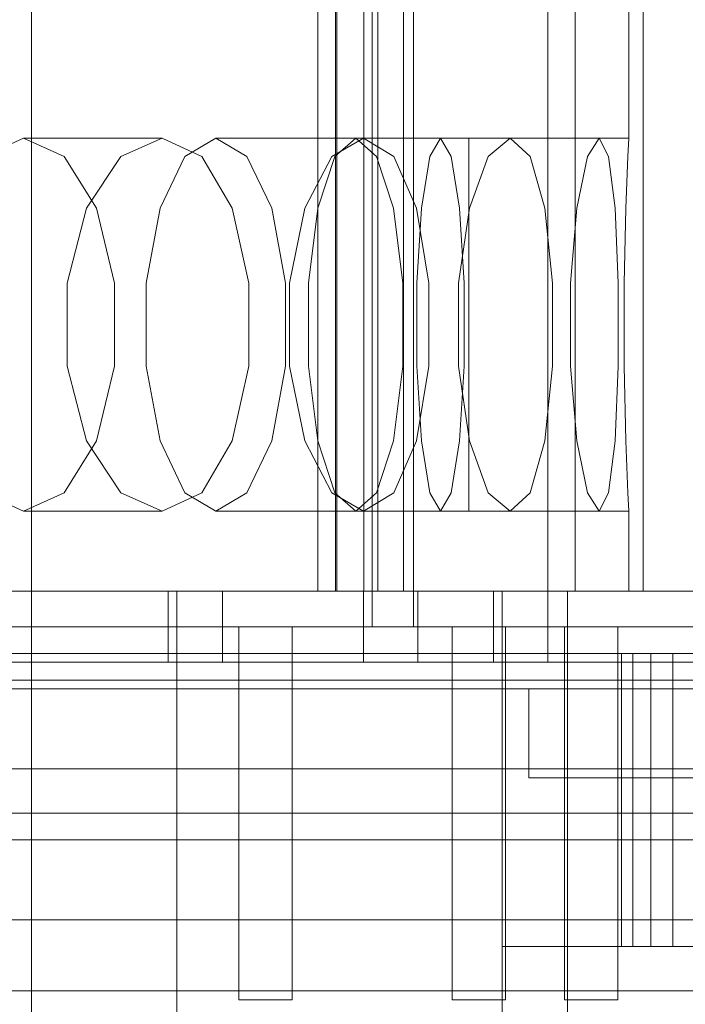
# Model space of a CAD drawing. Header units: millimetres. Extents: x -2233 to 61924, y -68080 to 6847.
# Tile 602 of 656: x 24774 to 24849, y -18206 to -18096. Entities that reach past the tile are written whole.
import ezdxf

# ---------------------------------------------------------------- set-up
doc = ezdxf.new("R2010")
doc.units = ezdxf.units.MM
for name, color, linetype, lineweight in [('superior_briquetadora', 7, 'Continuous', 0), ('superior_C02-briq', 7, 'Continuous', 0), ('superior_C05', 7, 'Continuous', 0)]:
    doc.layers.add(name, color=color, linetype=linetype, lineweight=lineweight)

msp = doc.modelspace()

# ---------------------------------------------------------------- linework, layer by layer
at = {"layer": 'superior_briquetadora'}
for p, q in [((24807.294, -18160), (24807.294, -17800)), ((24809.276, -18160), (24809.276, -17800)), ((24809.426, -18160), (24809.426, -17800)), ((24812.49, -17800), (24812.49, -18160)), ((24813.423, -17800), (24813.423, -18160)), ((24814.067, -18160), (24814.067, -17800)), ((24816.936, -17800), (24816.936, -18160)), ((24818.067, -17800), (24818.067, -18160)), ((24833.215, -18160), (24833.215, -17800)), ((24836.279, -18160), (24836.279, -17800)), ((24843.939, -18160), (24843.939, -17800)), ((24842.317, -18091), (24842.317, -18109)), ((24769.622, -18111.08), (24774.177, -18109)), ((24774.177, -18109), (24789.766, -18109)), ((24778.733, -18111.08), (24774.177, -18109)), ((24789.766, -18109), (24785.118, -18111.08)), ((24789.766, -18109), (24794.231, -18111.08)), ((24792.343, -18111.08), (24795.829, -18109)), ((24795.829, -18109), (24812.459, -18109)), ((24799.316, -18111.08), (24795.829, -18109)), ((24812.459, -18109), (24808.874, -18111.08)), ((24809.207, -18111.08), (24811.565, -18109)), ((24811.565, -18109), (24828.952, -18109)), ((24813.923, -18111.08), (24811.565, -18109)), ((24812.459, -18109), (24815.849, -18111.08)), ((24819.926, -18111.08), (24821.116, -18109)), ((24821.116, -18109), (24838.962, -18109)), ((24822.305, -18111.08), (24821.116, -18109)), ((24824.317, -18109), (24842.317, -18109)), ((24824.317, -18111.08), (24824.317, -18109)), ((24828.952, -18109), (24826.491, -18111.08)), ((24828.952, -18109), (24831.208, -18111.08)), ((24838.962, -18109), (24837.667, -18111.08)), ((24838.962, -18109), (24840.046, -18111.08)), ((24842.317, -18109), (24842.212, -18111.08)), ((24782.387, -18116.907), (24778.733, -18111.08)), ((24785.118, -18111.08), (24781.259, -18116.906)), ((24789.546, -18116.907), (24792.343, -18111.08)), ((24794.231, -18111.08), (24797.677, -18116.906)), ((24802.112, -18116.907), (24799.316, -18111.08)), ((24808.874, -18111.08), (24805.859, -18116.906)), ((24807.316, -18116.907), (24809.207, -18111.08)), ((24815.815, -18116.907), (24813.923, -18111.08)), ((24815.849, -18111.08), (24818.425, -18116.906)), ((24818.973, -18116.907), (24819.926, -18111.08)), ((24823.259, -18116.907), (24822.305, -18111.08)), ((24824.317, -18116.907), (24824.317, -18111.08)), ((24826.491, -18111.08), (24824.37, -18116.906)), ((24831.208, -18111.08), (24832.869, -18116.906)), ((24837.667, -18111.08), (24836.478, -18116.906)), ((24840.046, -18111.08), (24840.764, -18116.906)), ((24842.212, -18111.08), (24841.974, -18116.906)), ((24781.259, -18116.906), (24779.066, -18125.326)), ((24784.414, -18125.327), (24782.387, -18116.907)), ((24787.995, -18125.327), (24789.546, -18116.907)), ((24797.677, -18116.906), (24799.54, -18125.326)), ((24803.664, -18125.327), (24802.112, -18116.907)), ((24805.859, -18116.906), (24804.13, -18125.326)), ((24806.266, -18125.327), (24807.316, -18116.907)), ((24816.864, -18125.327), (24815.815, -18116.907)), ((24818.425, -18116.906), (24819.8, -18125.326)), ((24818.443, -18125.327), (24818.973, -18116.907)), ((24824.37, -18116.906), (24823.137, -18125.326)), ((24823.788, -18125.327), (24823.259, -18116.907)), ((24824.317, -18125.327), (24824.317, -18116.907)), ((24832.869, -18116.906), (24833.734, -18125.326)), ((24836.478, -18116.906), (24835.759, -18125.326)), ((24840.764, -18116.906), (24841.104, -18125.326)), ((24841.974, -18116.906), (24841.783, -18125.326)), ((24779.066, -18125.326), (24779.066, -18134.674)), ((24784.414, -18134.673), (24784.414, -18125.327)), ((24787.995, -18134.673), (24787.995, -18125.327)), ((24799.54, -18125.326), (24799.54, -18134.674)), ((24803.664, -18134.673), (24803.664, -18125.327)), ((24804.13, -18125.326), (24804.13, -18134.674)), ((24806.266, -18134.673), (24806.266, -18125.327)), ((24816.864, -18134.673), (24816.864, -18125.327)), ((24818.443, -18134.673), (24818.443, -18125.327)), ((24819.8, -18125.326), (24819.8, -18134.674)), ((24823.137, -18125.326), (24823.137, -18134.674)), ((24823.788, -18134.673), (24823.788, -18125.327)), ((24824.317, -18134.673), (24824.317, -18125.327)), ((24833.734, -18125.326), (24833.734, -18134.674)), ((24835.759, -18125.326), (24835.759, -18134.674)), ((24841.104, -18125.326), (24841.104, -18134.674)), ((24841.783, -18125.326), (24841.783, -18134.674)), ((24779.066, -18134.674), (24781.259, -18143.094)), ((24782.387, -18143.093), (24784.414, -18134.673)), ((24789.546, -18143.093), (24787.995, -18134.673)), ((24799.54, -18134.674), (24797.677, -18143.094)), ((24802.112, -18143.093), (24803.664, -18134.673)), ((24804.13, -18134.674), (24805.859, -18143.094)), ((24807.316, -18143.093), (24806.266, -18134.673)), ((24815.815, -18143.093), (24816.864, -18134.673)), ((24819.8, -18134.674), (24818.425, -18143.094)), ((24818.973, -18143.093), (24818.443, -18134.673)), ((24823.137, -18134.674), (24824.37, -18143.094)), ((24823.259, -18143.093), (24823.788, -18134.673)), ((24824.317, -18143.093), (24824.317, -18134.673)), ((24833.734, -18134.674), (24832.869, -18143.094)), ((24835.759, -18134.674), (24836.478, -18143.094)), ((24841.104, -18134.674), (24840.764, -18143.094)), ((24841.783, -18134.674), (24841.974, -18143.094)), ((24778.733, -18148.92), (24782.387, -18143.093)), ((24781.259, -18143.094), (24785.118, -18148.92)), ((24792.343, -18148.92), (24789.546, -18143.093)), ((24797.677, -18143.094), (24794.23, -18148.92)), ((24799.316, -18148.92), (24802.112, -18143.093)), ((24805.859, -18143.094), (24808.874, -18148.92)), ((24809.207, -18148.92), (24807.316, -18143.093)), ((24813.923, -18148.92), (24815.815, -18143.093)), ((24818.425, -18143.094), (24815.849, -18148.92)), ((24819.926, -18148.92), (24818.973, -18143.093)), ((24822.305, -18148.92), (24823.259, -18143.093)), ((24824.317, -18148.92), (24824.317, -18143.093)), ((24824.37, -18143.094), (24826.491, -18148.92)), ((24832.869, -18143.094), (24831.208, -18148.92)), ((24836.478, -18143.094), (24837.667, -18148.92)), ((24840.764, -18143.094), (24840.046, -18148.92)), ((24841.974, -18143.094), (24842.212, -18148.92)), ((24774.177, -18151), (24769.622, -18148.92)), ((24774.177, -18151), (24778.733, -18148.92)), ((24785.118, -18148.92), (24789.766, -18151)), ((24794.23, -18148.92), (24789.766, -18151)), ((24795.829, -18151), (24792.343, -18148.92)), ((24795.829, -18151), (24799.316, -18148.92)), ((24808.874, -18148.92), (24812.459, -18151)), ((24811.565, -18151), (24809.207, -18148.92)), ((24811.565, -18151), (24813.923, -18148.92)), ((24815.849, -18148.92), (24812.459, -18151)), ((24821.116, -18151), (24819.926, -18148.92)), ((24821.116, -18151), (24822.305, -18148.92)), ((24824.317, -18151), (24824.317, -18148.92)), ((24826.491, -18148.92), (24828.952, -18151)), ((24831.208, -18148.92), (24828.952, -18151)), ((24837.667, -18148.92), (24838.962, -18151)), ((24840.046, -18148.92), (24838.962, -18151)), ((24842.212, -18148.92), (24842.317, -18151)), ((24774.177, -18151), (24789.766, -18151)), ((24795.829, -18151), (24812.459, -18151)), ((24811.565, -18151), (24828.952, -18151)), ((24821.116, -18151), (24838.962, -18151)), ((24824.317, -18151), (24842.317, -18151)), ((24842.317, -18151), (24842.317, -18160)), ((24731.067, -18160), (24814.067, -18160)), ((24965.067, -18160), (24735.067, -18160)), ((24818.067, -18160), (24735.067, -18160)), ((24770.067, -18160), (24930.067, -18160)), ((24772.012, -18160), (24782.948, -18160)), ((24782.948, -18160), (24793.03, -18160)), ((24812.428, -18160), (24790.441, -18160)), ((24790.441, -18160), (24796.57, -18160)), ((24790.441, -18168), (24790.441, -18160)), ((24791.423, -18210), (24791.423, -18160)), ((24791.423, -18160), (24835.423, -18160)), ((24791.423, -18164), (24791.423, -18160)), ((24793.03, -18160), (24802.231, -18160)), ((24796.57, -18160), (24833.215, -18160)), ((24813.423, -18160), (24796.57, -18160)), ((24796.57, -18160), (24796.57, -18164)), ((24796.57, -18160), (24818.557, -18160)), ((24796.57, -18160), (24796.57, -18168)), ((24802.231, -18160), (24810.529, -18160)), ((24843.939, -18160), (24807.294, -18160)), ((24813.423, -18160), (24807.294, -18160)), ((24836.279, -18160), (24809.276, -18160)), ((24816.936, -18160), (24809.276, -18160)), ((24833.215, -18160), (24809.426, -18160)), ((24812.49, -18160), (24809.426, -18160)), ((24810.529, -18160), (24817.901, -18160)), ((24818.557, -18160), (24812.428, -18160)), ((24812.428, -18168), (24812.428, -18160)), ((24812.49, -18160), (24836.279, -18160)), ((24813.423, -18160), (24850.067, -18160)), ((24813.423, -18164), (24813.423, -18160)), ((24814.067, -18160), (24818.067, -18160)), ((24816.936, -18160), (24843.939, -18160)), ((24817.901, -18160), (24824.329, -18160)), ((24882.067, -18160), (24818.067, -18160)), ((24818.067, -18164), (24818.067, -18160)), ((24818.557, -18168), (24818.557, -18160)), ((24824.329, -18160), (24829.796, -18160)), ((24992.28, -18160), (24827.086, -18160)), ((24827.086, -18160), (24833.215, -18160)), ((24827.086, -18168), (24827.086, -18160)), ((24828.067, -18210), (24828.067, -18160)), ((24828.067, -18160), (24872.067, -18160)), ((24828.067, -18164), (24828.067, -18160)), ((24829.796, -18160), (24834.288, -18160)), ((25003.55, -18160), (24833.215, -18160)), ((24836.279, -18160), (24833.215, -18160)), ((24850.067, -18160), (24833.215, -18160)), ((24833.215, -18160), (24833.215, -18164)), ((24833.215, -18160), (24998.408, -18160)), ((24833.215, -18160), (24833.215, -18168)), ((24834.288, -18160), (24837.794, -18160)), ((24835.423, -18160), (24835.423, -18210)), ((24835.423, -18160), (24835.423, -18164)), ((25011.114, -18160), (24836.279, -18160)), ((24843.939, -18160), (24836.279, -18160)), ((24836.279, -18160), (25006.614, -18160)), ((24837.794, -18160), (24840.305, -18160)), ((24840.305, -18160), (24841.814, -18160)), ((24841.814, -18160), (24842.317, -18160)), ((25028.416, -18160), (24843.939, -18160)), ((24850.067, -18160), (24843.939, -18160)), ((24843.939, -18160), (25018.774, -18160)), ((24735.067, -18164), (24965.067, -18164)), ((24735.067, -18164), (24818.067, -18164)), ((24760.067, -18164), (24940.067, -18164)), ((24930.067, -18164), (24770.067, -18164)), ((24835.423, -18164), (24791.423, -18164)), ((24833.215, -18164), (24796.57, -18164)), ((24796.57, -18164), (24813.423, -18164)), ((24798.423, -18206), (24798.423, -18164)), ((24798.423, -18164), (24804.423, -18164)), ((24804.423, -18164), (24804.423, -18206)), ((24813.423, -18164), (24850.067, -18164)), ((24818.067, -18164), (24882.067, -18164)), ((24822.423, -18206), (24822.423, -18164)), ((24822.423, -18164), (24828.423, -18164)), ((24872.067, -18164), (24828.067, -18164)), ((24828.423, -18164), (24828.423, -18206)), ((25003.55, -18164), (24833.215, -18164)), ((24833.215, -18164), (24850.067, -18164)), ((24835.067, -18206), (24835.067, -18164)), ((24835.067, -18164), (24841.067, -18164)), ((24841.067, -18164), (24841.067, -18206)), ((24650.067, -18167), (25050.067, -18167)), ((24653.067, -18167), (25047.067, -18167)), ((24841.508, -18167), (24841.067, -18167)), ((24841.067, -18200), (24841.067, -18167)), ((24842.786, -18167), (24841.508, -18167)), ((24841.508, -18200), (24841.508, -18167)), ((24844.777, -18167), (24842.786, -18167)), ((24842.786, -18200), (24842.786, -18167)), ((24847.286, -18167), (24844.777, -18167)), ((24844.777, -18200), (24844.777, -18167)), ((24850.067, -18167), (24847.286, -18167)), ((24847.286, -18200), (24847.286, -18167)), ((24940.067, -18168), (24760.067, -18168)), ((24790.441, -18168), (24812.428, -18168)), ((24796.57, -18168), (24790.441, -18168)), ((24818.557, -18168), (24796.57, -18168)), ((24812.428, -18168), (24818.557, -18168)), ((24827.086, -18168), (24992.28, -18168)), ((24833.215, -18168), (24827.086, -18168)), ((24998.408, -18168), (24833.215, -18168)), ((24650.067, -18170), (25050.067, -18170)), ((24623.067, -18171), (25077.067, -18171)), ((25047.067, -18171), (24653.067, -18171)), ((24831.067, -18181), (24831.067, -18171)), ((24831.067, -18171), (24869.067, -18171)), ((24869.067, -18181), (24831.067, -18181)), ((25077.067, -18197), (24623.067, -18197)), ((24828.067, -18225), (24828.067, -18200)), ((24828.067, -18200), (24872.067, -18200)), ((24841.508, -18200), (24841.067, -18200)), ((24842.786, -18200), (24841.508, -18200)), ((24844.777, -18200), (24842.786, -18200)), ((24847.286, -18200), (24844.777, -18200)), ((24850.067, -18200), (24847.286, -18200)), ((24804.423, -18206), (24798.423, -18206)), ((24828.423, -18206), (24822.423, -18206)), ((24841.067, -18206), (24835.067, -18206))]:
    msp.add_line(p, q, dxfattribs=at)
at = {"layer": 'superior_C02-briq'}
msp.add_line((24775.067, -17725), (24775.067, -18275), dxfattribs=at)
at = {"layer": 'superior_C05'}
for p, q in [((24250.067, -18180), (26750.067, -18180)), ((24310.067, -18185), (26690.067, -18185)), ((24310.067, -18188), (26690.067, -18188)), ((24300.067, -18205), (26700.067, -18205)), ((24300.067, -18205), (24899.317, -18205)), ((24310.067, -18205), (26690.067, -18205))]:
    msp.add_line(p, q, dxfattribs=at)

doc.saveas('drawing.dxf')
